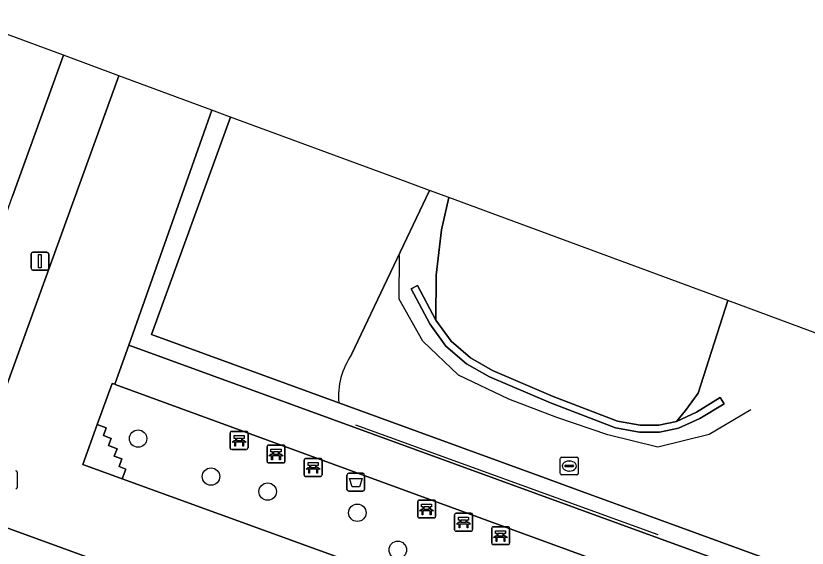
# Model space of a CAD drawing. Extents: x 155275 to 156265, y 382654 to 383635.
# Drawn here: x 155842.67 to 155887.04, y 383531.34 to 383561.17 of the extents above; entities that cross this region are included whole.
import ezdxf

# ---------------------------------------------------------------- set-up
doc = ezdxf.new("R2010")
doc.units = 0
for name, color, linetype in [('IMGEO_Afvalbak', 7, 'Continuous'), ('IMGEO_Bank', 7, 'Continuous'), ('IMGEO_Berm_halfverhard', 7, 'Continuous'), ('IMGEO_Boom', 7, 'Continuous'), ('IMGEO_Groenvoorziening', 7, 'Continuous'), ('IMGEO_Hek', 7, 'Continuous'), ('IMGEO_Kademuur', 7, 'Continuous'), ('IMGEO_Lichtmast', 7, 'Continuous'), ('IMGEO_Meer_plas_ven_vijver', 7, 'Continuous'), ('IMGEO_Muur', 7, 'Continuous'), ('IMGEO_Pand', 7, 'Continuous'), ('IMGEO_Rijbaan_lokaal_gesloten', 7, 'Continuous'), ('IMGEO_Rioolput', 7, 'Continuous'), ('IMGEO_Voetpad_gesloten', 7, 'Continuous'), ('IMGEO_Voetpad_open', 7, 'Continuous')]:
    doc.layers.add(name, color=color, linetype=linetype)

msp = doc.modelspace()

# ---------------------------------------------------------------- linework, layer by layer
at = {"layer": 'IMGEO_Afvalbak'}
for p, q in [((155861.233, 383534.635), (155861.233, 383535.435)), ((155861.233, 383535.435), (155861.233, 383534.635)), ((155861.333, 383535.535), (155862.123, 383535.535)), ((155862.123, 383535.535), (155861.333, 383535.535)), ((155862.223, 383535.435), (155862.223, 383534.635)), ((155862.223, 383534.635), (155862.223, 383535.435)), ((155862.123, 383534.535), (155861.333, 383534.535)), ((155861.333, 383534.535), (155862.123, 383534.535))]:
    msp.add_line(p, q, dxfattribs=at)
msp.add_lwpolyline([(155861.376, 383535.249), (155862.08, 383535.249), (155861.931, 383534.779), (155861.525, 383534.779), (155861.376, 383535.249)], dxfattribs=at)
for centre, start, end in [((155861.333, 383535.435), 90, 180), ((155861.333, 383535.435), 90, 180), ((155862.123, 383535.435), 0, 90), ((155862.123, 383535.435), 360, 90), ((155861.333, 383534.635), 180, 270), ((155861.333, 383534.635), 180, 270), ((155862.123, 383534.635), 270, 0), ((155862.123, 383534.635), 270, 0)]:
    msp.add_arc(centre, 0.1, start, end, dxfattribs=at)
at = {"layer": 'IMGEO_Bank'}
for p, q in [((155854.684, 383536.952), (155854.684, 383537.793)), ((155854.684, 383537.793), (155854.684, 383536.952)), ((155854.759, 383537.877), (155855.6, 383537.877)), ((155855.6, 383537.877), (155854.759, 383537.877)), ((155855.684, 383537.802), (155855.684, 383536.961)), ((155855.684, 383536.961), (155855.684, 383537.802)), ((155854.993, 383537.383), (155854.993, 383537.489)), ((155855.037, 383537.489), (155855.037, 383537.383)), ((155855.325, 383537.495), (155855.043, 383537.495)), ((155855.043, 383537.377), (155855.325, 383537.377)), ((155855.331, 383537.383), (155855.331, 383537.489)), ((155855.375, 383537.489), (155855.375, 383537.383)), ((155855.381, 383537.275), (155854.988, 383537.275)), ((155856.756, 383536.19), (155856.756, 383537.031)), ((155856.756, 383537.031), (155856.756, 383536.19)), ((155856.831, 383537.115), (155857.672, 383537.115)), ((155857.672, 383537.115), (155856.831, 383537.115)), ((155857.756, 383537.04), (155857.756, 383536.199)), ((155857.756, 383536.199), (155857.756, 383537.04)), ((155855.609, 383536.877), (155854.768, 383536.877)), ((155854.768, 383536.877), (155855.609, 383536.877)), ((155857.453, 383536.513), (155857.06, 383536.513)), ((155857.065, 383536.621), (155857.065, 383536.727)), ((155857.109, 383536.727), (155857.109, 383536.621)), ((155857.397, 383536.733), (155857.115, 383536.733)), ((155857.115, 383536.615), (155857.397, 383536.615)), ((155857.403, 383536.621), (155857.403, 383536.727)), ((155857.447, 383536.727), (155857.447, 383536.621)), ((155857.681, 383536.115), (155856.84, 383536.115)), ((155856.84, 383536.115), (155857.681, 383536.115)), ((155858.835, 383535.437), (155858.835, 383536.278)), ((155858.835, 383536.278), (155858.835, 383535.437)), ((155858.91, 383536.362), (155859.751, 383536.362)), ((155859.751, 383536.362), (155858.91, 383536.362)), ((155859.835, 383536.287), (155859.835, 383535.446)), ((155859.835, 383535.446), (155859.835, 383536.287)), ((155859.532, 383535.76), (155859.139, 383535.76)), ((155859.144, 383535.868), (155859.144, 383535.974)), ((155859.188, 383535.974), (155859.188, 383535.868)), ((155859.476, 383535.98), (155859.194, 383535.98)), ((155859.194, 383535.862), (155859.476, 383535.862)), ((155859.482, 383535.868), (155859.482, 383535.974)), ((155859.526, 383535.974), (155859.526, 383535.868)), ((155859.76, 383535.362), (155858.919, 383535.362)), ((155858.919, 383535.362), (155859.76, 383535.362)), ((155865.199, 383533.109), (155865.199, 383533.95)), ((155865.199, 383533.95), (155865.199, 383533.109)), ((155865.274, 383534.034), (155866.115, 383534.034)), ((155866.115, 383534.034), (155865.274, 383534.034)), ((155866.199, 383533.959), (155866.199, 383533.118)), ((155866.199, 383533.118), (155866.199, 383533.959)), ((155865.896, 383533.432), (155865.503, 383533.432)), ((155865.508, 383533.54), (155865.508, 383533.646)), ((155865.552, 383533.646), (155865.552, 383533.54)), ((155865.84, 383533.652), (155865.558, 383533.652)), ((155865.558, 383533.534), (155865.84, 383533.534)), ((155865.846, 383533.54), (155865.846, 383533.646)), ((155865.89, 383533.646), (155865.89, 383533.54)), ((155866.124, 383533.034), (155865.283, 383533.034)), ((155865.283, 383533.034), (155866.124, 383533.034)), ((155867.271, 383532.37), (155867.271, 383533.211)), ((155867.271, 383533.211), (155867.271, 383532.37)), ((155867.346, 383533.295), (155868.187, 383533.295)), ((155868.187, 383533.295), (155867.346, 383533.295)), ((155867.912, 383532.913), (155867.63, 383532.913)), ((155868.271, 383533.22), (155868.271, 383532.379)), ((155868.271, 383532.379), (155868.271, 383533.22)), ((155867.968, 383532.693), (155867.575, 383532.693)), ((155867.58, 383532.801), (155867.58, 383532.907)), ((155867.624, 383532.907), (155867.624, 383532.801)), ((155867.63, 383532.795), (155867.912, 383532.795)), ((155867.918, 383532.801), (155867.918, 383532.907)), ((155867.962, 383532.907), (155867.962, 383532.801)), ((155869.422, 383532.539), (155870.263, 383532.539)), ((155870.263, 383532.539), (155869.422, 383532.539)), ((155868.196, 383532.295), (155867.355, 383532.295)), ((155867.355, 383532.295), (155868.196, 383532.295)), ((155869.347, 383531.614), (155869.347, 383532.455)), ((155869.347, 383532.455), (155869.347, 383531.614)), ((155869.656, 383532.045), (155869.656, 383532.151)), ((155869.7, 383532.151), (155869.7, 383532.045)), ((155869.988, 383532.157), (155869.706, 383532.157)), ((155869.706, 383532.039), (155869.988, 383532.039)), ((155869.994, 383532.045), (155869.994, 383532.151)), ((155870.038, 383532.151), (155870.038, 383532.045)), ((155870.347, 383532.464), (155870.347, 383531.623)), ((155870.347, 383531.623), (155870.347, 383532.464)), ((155870.044, 383531.937), (155869.651, 383531.937)), ((155870.272, 383531.539), (155869.431, 383531.539)), ((155869.431, 383531.539), (155870.272, 383531.539))]:
    msp.add_line(p, q, dxfattribs=at)
for points in [[(155854.931, 383537.275), (155854.789, 383537.275), (155854.901, 383537.377), (155854.987, 383537.377)], [(155854.987, 383537.495), (155854.901, 383537.495), (155854.901, 383537.656), (155855.464, 383537.656), (155855.464, 383537.495), (155855.381, 383537.495)], [(155855.381, 383537.377), (155855.464, 383537.377), (155855.576, 383537.275), (155855.437, 383537.275)], [(155854.981, 383537.268), (155854.981, 383537.061), (155854.938, 383537.061), (155854.938, 383537.268)], [(155855.431, 383537.268), (155855.431, 383537.061), (155855.387, 383537.061), (155855.387, 383537.268)], [(155857.003, 383536.513), (155856.861, 383536.513), (155856.973, 383536.615), (155857.059, 383536.615)], [(155857.059, 383536.733), (155856.973, 383536.733), (155856.973, 383536.894), (155857.536, 383536.894), (155857.536, 383536.733), (155857.453, 383536.733)], [(155857.053, 383536.506), (155857.053, 383536.299), (155857.01, 383536.299), (155857.01, 383536.506)], [(155857.453, 383536.615), (155857.536, 383536.615), (155857.648, 383536.513), (155857.509, 383536.513)], [(155857.503, 383536.506), (155857.503, 383536.299), (155857.459, 383536.299), (155857.459, 383536.506)], [(155859.138, 383535.98), (155859.052, 383535.98), (155859.052, 383536.141), (155859.615, 383536.141), (155859.615, 383535.98), (155859.532, 383535.98)], [(155859.082, 383535.76), (155858.94, 383535.76), (155859.052, 383535.862), (155859.138, 383535.862)], [(155859.132, 383535.753), (155859.132, 383535.546), (155859.089, 383535.546), (155859.089, 383535.753)], [(155859.532, 383535.862), (155859.615, 383535.862), (155859.727, 383535.76), (155859.588, 383535.76)], [(155859.582, 383535.753), (155859.582, 383535.546), (155859.538, 383535.546), (155859.538, 383535.753)], [(155865.502, 383533.652), (155865.416, 383533.652), (155865.416, 383533.813), (155865.979, 383533.813), (155865.979, 383533.652), (155865.896, 383533.652)], [(155865.446, 383533.432), (155865.304, 383533.432), (155865.416, 383533.534), (155865.502, 383533.534)], [(155865.496, 383533.425), (155865.496, 383533.218), (155865.453, 383533.218), (155865.453, 383533.425)], [(155865.896, 383533.534), (155865.979, 383533.534), (155866.091, 383533.432), (155865.952, 383533.432)], [(155865.946, 383533.425), (155865.946, 383533.218), (155865.902, 383533.218), (155865.902, 383533.425)], [(155867.574, 383532.913), (155867.488, 383532.913), (155867.488, 383533.074), (155868.051, 383533.074), (155868.051, 383532.913), (155867.968, 383532.913)], [(155867.518, 383532.693), (155867.376, 383532.693), (155867.488, 383532.795), (155867.574, 383532.795)], [(155867.568, 383532.686), (155867.568, 383532.479), (155867.525, 383532.479), (155867.525, 383532.686)], [(155867.968, 383532.795), (155868.051, 383532.795), (155868.163, 383532.693), (155868.024, 383532.693)], [(155868.018, 383532.686), (155868.018, 383532.479), (155867.974, 383532.479), (155867.974, 383532.686)], [(155869.594, 383531.937), (155869.452, 383531.937), (155869.564, 383532.039), (155869.65, 383532.039)], [(155869.65, 383532.157), (155869.564, 383532.157), (155869.564, 383532.318), (155870.127, 383532.318), (155870.127, 383532.157), (155870.044, 383532.157)], [(155870.044, 383532.039), (155870.127, 383532.039), (155870.239, 383531.937), (155870.1, 383531.937)], [(155869.644, 383531.93), (155869.644, 383531.723), (155869.601, 383531.723), (155869.601, 383531.93)], [(155870.094, 383531.93), (155870.094, 383531.723), (155870.05, 383531.723), (155870.05, 383531.93)]]:
    msp.add_lwpolyline(points, dxfattribs=at)
for centre, radius, start, end in [((155854.762, 383537.799), 0.0779, 92.4484, 184.2845), ((155854.762, 383537.799), 0.0779, 92.4484, 184.2845), ((155855.606, 383537.799), 0.0779, 2.4484, 94.2845), ((155855.606, 383537.799), 0.0779, 2.4484, 94.2845), ((155854.986, 383537.488), 0.00671, 2.8957, 87.1043), ((155854.986, 383537.384), 0.00671, 272.8957, 357.1043), ((155855.043, 383537.488), 0.00671, 92.8957, 177.1043), ((155855.043, 383537.384), 0.00671, 182.8957, 267.1043), ((155855.325, 383537.488), 0.00671, 2.8957, 87.1043), ((155855.325, 383537.384), 0.00671, 272.8957, 357.1043), ((155855.382, 383537.488), 0.00671, 92.8957, 177.1043), ((155855.382, 383537.384), 0.00671, 182.8957, 267.1043), ((155854.762, 383536.955), 0.0779, 182.4484, 274.2845), ((155854.762, 383536.955), 0.0779, 182.4484, 274.2845), ((155854.931, 383537.268), 0.00671, 2.8957, 87.1043), ((155854.988, 383537.268), 0.00671, 92.8957, 177.1043), ((155855.38, 383537.268), 0.00671, 2.8957, 87.1043), ((155855.437, 383537.268), 0.00671, 92.8957, 177.1043), ((155855.606, 383536.955), 0.0779, 272.4484, 4.2845), ((155855.606, 383536.955), 0.0779, 272.4484, 4.2845), ((155856.834, 383537.037), 0.0779, 92.4484, 184.2845), ((155856.834, 383537.037), 0.0779, 92.4484, 184.2845), ((155857.678, 383537.037), 0.0779, 2.4484, 94.2845), ((155857.678, 383537.037), 0.0779, 2.4484, 94.2845), ((155857.003, 383536.506), 0.00671, 2.8957, 87.1043), ((155857.06, 383536.506), 0.00671, 92.8957, 177.1043), ((155857.058, 383536.726), 0.00671, 2.8957, 87.1043), ((155857.058, 383536.622), 0.00671, 272.8957, 357.1043), ((155857.115, 383536.726), 0.00671, 92.8957, 177.1043), ((155857.115, 383536.622), 0.00671, 182.8957, 267.1043), ((155857.397, 383536.726), 0.00671, 2.8957, 87.1043), ((155857.397, 383536.622), 0.00671, 272.8957, 357.1043), ((155857.454, 383536.726), 0.00671, 92.8957, 177.1043), ((155857.454, 383536.622), 0.00671, 182.8957, 267.1043), ((155857.452, 383536.506), 0.00671, 2.8957, 87.1043), ((155857.509, 383536.506), 0.00671, 92.8957, 177.1043), ((155856.834, 383536.193), 0.0779, 182.4484, 274.2845), ((155856.834, 383536.193), 0.0779, 182.4484, 274.2845), ((155857.678, 383536.193), 0.0779, 272.4484, 4.2845), ((155857.678, 383536.193), 0.0779, 272.4484, 4.2845), ((155858.913, 383536.284), 0.0779, 92.4484, 184.2845), ((155858.913, 383536.284), 0.0779, 92.4484, 184.2845), ((155859.757, 383536.284), 0.0779, 2.4484, 94.2845), ((155859.757, 383536.284), 0.0779, 2.4484, 94.2845), ((155859.082, 383535.753), 0.00671, 2.8957, 87.1043), ((155859.139, 383535.753), 0.00671, 92.8957, 177.1043), ((155859.137, 383535.973), 0.00671, 2.8957, 87.1043), ((155859.137, 383535.869), 0.00671, 272.8957, 357.1043), ((155859.194, 383535.973), 0.00671, 92.8957, 177.1043), ((155859.194, 383535.869), 0.00671, 182.8957, 267.1043), ((155859.476, 383535.973), 0.00671, 2.8957, 87.1043), ((155859.476, 383535.869), 0.00671, 272.8957, 357.1043), ((155859.533, 383535.973), 0.00671, 92.8957, 177.1043), ((155859.533, 383535.869), 0.00671, 182.8957, 267.1043), ((155859.531, 383535.753), 0.00671, 2.8957, 87.1043), ((155859.588, 383535.753), 0.00671, 92.8957, 177.1043), ((155858.913, 383535.44), 0.0779, 182.4484, 274.2845), ((155858.913, 383535.44), 0.0779, 182.4484, 274.2845), ((155859.757, 383535.44), 0.0779, 272.4484, 4.2845), ((155859.757, 383535.44), 0.0779, 272.4484, 4.2845), ((155865.277, 383533.956), 0.0779, 92.4484, 184.2845), ((155865.277, 383533.956), 0.0779, 92.4484, 184.2845), ((155866.121, 383533.956), 0.0779, 2.4484, 94.2845), ((155866.121, 383533.956), 0.0779, 2.4484, 94.2845), ((155865.446, 383533.425), 0.00671, 2.8957, 87.1043), ((155865.503, 383533.425), 0.00671, 92.8957, 177.1043), ((155865.501, 383533.645), 0.00671, 2.8957, 87.1043), ((155865.501, 383533.541), 0.00671, 272.8957, 357.1043), ((155865.558, 383533.645), 0.00671, 92.8957, 177.1043), ((155865.558, 383533.541), 0.00671, 182.8957, 267.1043), ((155865.84, 383533.645), 0.00671, 2.8957, 87.1043), ((155865.84, 383533.541), 0.00671, 272.8957, 357.1043), ((155865.897, 383533.645), 0.00671, 92.8957, 177.1043), ((155865.897, 383533.541), 0.00671, 182.8957, 267.1043), ((155865.895, 383533.425), 0.00671, 2.8957, 87.1043), ((155865.952, 383533.425), 0.00671, 92.8957, 177.1043), ((155865.277, 383533.112), 0.0779, 182.4484, 274.2845), ((155865.277, 383533.112), 0.0779, 182.4484, 274.2845), ((155866.121, 383533.112), 0.0779, 272.4484, 4.2845), ((155866.121, 383533.112), 0.0779, 272.4484, 4.2845), ((155867.349, 383533.217), 0.0779, 92.4484, 184.2845), ((155867.349, 383533.217), 0.0779, 92.4484, 184.2845), ((155867.573, 383532.906), 0.00671, 2.8957, 87.1043), ((155867.63, 383532.906), 0.00671, 92.8957, 177.1043), ((155867.912, 383532.906), 0.00671, 2.8957, 87.1043), ((155867.969, 383532.906), 0.00671, 92.8957, 177.1043), ((155868.193, 383533.217), 0.0779, 2.4484, 94.2845), ((155868.193, 383533.217), 0.0779, 2.4484, 94.2845), ((155867.518, 383532.686), 0.00671, 2.8957, 87.1043), ((155867.575, 383532.686), 0.00671, 92.8957, 177.1043), ((155867.573, 383532.802), 0.00671, 272.8957, 357.1043), ((155867.63, 383532.802), 0.00671, 182.8957, 267.1043), ((155867.912, 383532.802), 0.00671, 272.8957, 357.1043), ((155867.969, 383532.802), 0.00671, 182.8957, 267.1043), ((155867.967, 383532.686), 0.00671, 2.8957, 87.1043), ((155868.024, 383532.686), 0.00671, 92.8957, 177.1043), ((155869.425, 383532.461), 0.0779, 92.4484, 184.2845), ((155869.425, 383532.461), 0.0779, 92.4484, 184.2845), ((155870.269, 383532.461), 0.0779, 2.4484, 94.2845), ((155870.269, 383532.461), 0.0779, 2.4484, 94.2845), ((155867.349, 383532.373), 0.0779, 182.4484, 274.2845), ((155867.349, 383532.373), 0.0779, 182.4484, 274.2845), ((155868.193, 383532.373), 0.0779, 272.4484, 4.2845), ((155868.193, 383532.373), 0.0779, 272.4484, 4.2845), ((155869.649, 383532.15), 0.00671, 2.8957, 87.1043), ((155869.649, 383532.046), 0.00671, 272.8957, 357.1043), ((155869.706, 383532.15), 0.00671, 92.8957, 177.1043), ((155869.706, 383532.046), 0.00671, 182.8957, 267.1043), ((155869.988, 383532.15), 0.00671, 2.8957, 87.1043), ((155869.988, 383532.046), 0.00671, 272.8957, 357.1043), ((155870.045, 383532.15), 0.00671, 92.8957, 177.1043), ((155870.045, 383532.046), 0.00671, 182.8957, 267.1043), ((155869.425, 383531.617), 0.0779, 182.4484, 274.2845), ((155869.425, 383531.617), 0.0779, 182.4484, 274.2845), ((155869.594, 383531.93), 0.00671, 2.8957, 87.1043), ((155869.651, 383531.93), 0.00671, 92.8957, 177.1043), ((155870.043, 383531.93), 0.00671, 2.8957, 87.1043), ((155870.1, 383531.93), 0.00671, 92.8957, 177.1043), ((155870.269, 383531.617), 0.0779, 272.4484, 4.2845), ((155870.269, 383531.617), 0.0779, 272.4484, 4.2845)]:
    msp.add_arc(centre, radius, start, end, dxfattribs=at)
at = {"layer": 'IMGEO_Berm_halfverhard'}
msp.add_lwpolyline([(155847.23, 383538.272), (155846.417, 383536.037), (155848.627, 383535.234), (155848.832, 383535.767), (155848.458, 383535.921), (155848.602, 383536.344), (155848.183, 383536.495), (155848.342, 383536.9), (155847.855, 383537.09), (155848.007, 383537.495), (155847.586, 383537.66), (155847.73, 383538.076)], close=True, dxfattribs=at)
at = {"layer": 'IMGEO_Boom'}
for centre in [(155849.522, 383537.482), (155853.61, 383535.353), (155856.787, 383534.511), (155861.816, 383533.324), (155864.085, 383531.247)]:
    msp.add_circle(centre, 0.489, dxfattribs=at)
at = {"layer": 'IMGEO_Groenvoorziening'}
for points in [[(155865.856, 383551.387), (155863.946, 383552.092), (155854.71, 383555.5), (155850.28, 383543.31), (155860.774, 383539.484)], [(155890.193, 383542.405), (155882.581, 383545.215), (155880.929, 383540.032), (155880.212, 383539.049), (155879.703, 383538.442), (155880.826, 383538.954), (155882.167, 383539.778), (155882.377, 383539.438), (155881.014, 383538.6), (155879.827, 383538.059), (155878.754, 383537.84), (155877.631, 383537.832), (155876.288, 383538.075), (155872.653, 383539.476), (155869.224, 383540.935), (155867.935, 383541.679), (155866.775, 383542.663), (155865.871, 383543.911), (155864.835, 383545.873), (155865.189, 383546.06), (155866.211, 383544.123), (155866.244, 383546.648), (155866.531, 383549.187), (155866.941, 383550.987), (155865.856, 383551.387), (155861.496, 383542.187)], [(155861.496, 383542.187), (155865.856, 383551.387)], [(155860.774, 383539.484), (155872.009, 383535.388), (155874.61, 383534.44), (155879.334, 383532.718), (155948.02, 383507.678), (155961.313, 383502.832), (156024.216, 383410.791), (156045.134, 383380.182), (156062.326, 383354.842), (156061.594, 383354.31), (156061.773, 383354.047), (156065.694, 383357.527)]]:
    msp.add_lwpolyline(points, dxfattribs=at)
msp.add_lwpolyline([(155848.237, 383540.512), (155848.211, 383540.522), (155848.068, 383540.574), (155847.23, 383538.272), (155847.73, 383538.076), (155847.586, 383537.66), (155848.007, 383537.495), (155847.855, 383537.09), (155848.342, 383536.9), (155848.183, 383536.495), (155848.602, 383536.344), (155848.458, 383535.921), (155848.832, 383535.767), (155848.627, 383535.234), (155875.717, 383525.393), (155877.334, 383529.881)], close=True, dxfattribs=at)
msp.add_arc((155864.838, 383539.846), 4.08, 144.9947, 185.095, dxfattribs=at)
msp.add_arc((155864.838, 383539.846), 4.08, 144.9947, 185.095, dxfattribs=at)
at = {"layer": 'IMGEO_Hek'}
for points in [[(155883.878, 383539.091), (155881.543, 383537.704), (155878.666, 383537.002), (155875.868, 383537.695), (155872.992, 383538.666), (155870.313, 383539.687), (155867.482, 383541.032), (155865.488, 383542.943), (155864.155, 383545.299), (155864.185, 383547.734)], [(155861.709, 383538.257), (155878.672, 383532.108)]]:
    msp.add_lwpolyline(points, dxfattribs=at)
at = {"layer": 'IMGEO_Kademuur'}
msp.add_lwpolyline([(155866.211, 383544.123), (155865.189, 383546.06), (155864.835, 383545.873), (155865.871, 383543.911), (155866.775, 383542.663), (155867.935, 383541.679), (155869.224, 383540.935), (155872.653, 383539.476), (155876.288, 383538.075), (155877.631, 383537.832), (155878.754, 383537.84), (155879.827, 383538.059), (155881.014, 383538.6), (155882.377, 383539.438), (155882.167, 383539.778), (155880.826, 383538.954), (155879.703, 383538.442), (155878.712, 383538.24), (155877.666, 383538.232), (155876.397, 383538.462), (155872.803, 383539.847), (155869.403, 383541.294), (155868.166, 383542.007), (155867.07, 383542.937)], close=True, dxfattribs=at)
at = {"layer": 'IMGEO_Lichtmast'}
for p, q in [((155843.522, 383547.027), (155843.522, 383547.827)), ((155843.522, 383547.827), (155843.522, 383547.027)), ((155843.622, 383547.927), (155844.412, 383547.927)), ((155844.412, 383547.927), (155843.622, 383547.927)), ((155844.512, 383547.827), (155844.512, 383547.027)), ((155844.512, 383547.027), (155844.512, 383547.827)), ((155844.412, 383546.927), (155843.622, 383546.927)), ((155843.622, 383546.927), (155844.412, 383546.927))]:
    msp.add_line(p, q, dxfattribs=at)
msp.add_lwpolyline([(155843.942, 383547.802), (155844.092, 383547.802), (155844.092, 383547.052), (155843.942, 383547.052), (155843.942, 383547.802)], dxfattribs=at)
for centre, start, end in [((155843.622, 383547.827), 90, 180), ((155843.622, 383547.827), 90, 180), ((155844.412, 383547.827), 0, 90), ((155844.412, 383547.827), 360, 90), ((155843.622, 383547.027), 180, 270), ((155843.622, 383547.027), 180, 270), ((155844.412, 383547.027), 270, 0), ((155844.412, 383547.027), 270, 0)]:
    msp.add_arc(centre, 0.1, start, end, dxfattribs=at)
at = {"layer": 'IMGEO_Meer_plas_ven_vijver'}
msp.add_lwpolyline([(155882.581, 383545.215), (155866.941, 383550.987), (155866.531, 383549.187), (155866.244, 383546.648), (155866.211, 383544.123), (155867.07, 383542.937), (155868.166, 383542.007), (155869.403, 383541.294), (155872.803, 383539.847), (155876.397, 383538.462), (155877.666, 383538.232), (155878.712, 383538.24), (155879.703, 383538.442), (155880.212, 383539.049), (155880.929, 383540.032), (155882.581, 383545.215)], dxfattribs=at)
at = {"layer": 'IMGEO_Muur'}
msp.add_lwpolyline([(155853.664, 383555.887), (155849.008, 383542.715), (155933.682, 383511.885), (155960.607, 383502.077), (156005.367, 383436.549), (156022.591, 383411.367), (156024.216, 383410.791), (155961.313, 383502.832), (155948.02, 383507.678), (155879.334, 383532.718), (155874.61, 383534.44), (155872.009, 383535.388), (155860.774, 383539.484), (155850.28, 383543.31), (155854.71, 383555.5)], close=True, dxfattribs=at)
at = {"layer": 'IMGEO_Pand'}
msp.add_lwpolyline([(155845.338, 383558.959), (155839.346, 383561.171), (155837.302, 383555.441), (155834.527, 383556.452), (155833.651, 383554.049), (155836.604, 383552.982), (155835.646, 383550.348), (155841.449, 383548.213), (155842.486, 383551.062)], close=True, dxfattribs=at)
at = {"layer": 'IMGEO_Rijbaan_lokaal_gesloten'}
for points in [[(155853.664, 383555.887), (155848.443, 383557.813), (155839.582, 383533.423), (155873.88, 383520.938), (155953.014, 383492.142), (155990.266, 383437.67), (156009.401, 383409.628), (156027.144, 383383.663), (156049.518, 383350.943)], [(155935.921, 383503.486), (155929.262, 383505.909), (155926.911, 383506.765), (155924.576, 383507.633), (155922.214, 383508.462), (155919.397, 383509.489), (155914.698, 383511.208), (155908.612, 383513.427), (155906.237, 383514.281), (155903.907, 383515.112), (155899.194, 383516.831), (155896.846, 383517.719), (155892.149, 383519.402), (155888.031, 383520.878), (155885.193, 383521.913), (155882.749, 383522.805), (155875.717, 383525.393), (155848.627, 383535.234), (155846.417, 383536.037), (155847.23, 383538.272), (155848.068, 383540.574), (155848.211, 383540.522), (155849.008, 383542.715), (155853.664, 383555.887)]]:
    msp.add_lwpolyline(points, dxfattribs=at)
at = {"layer": 'IMGEO_Rioolput'}
for p, q in [((155873.197, 383535.518), (155873.197, 383536.37)), ((155873.272, 383536.444), (155874.124, 383536.444)), ((155873.685, 383536.224), (155873.71, 383536.224)), ((155874.198, 383536.37), (155874.198, 383535.518)), ((155842.739, 383535.598), (155842.739, 383534.746)), ((155873.456, 383535.938), (155873.456, 383535.95)), ((155873.894, 383535.901), (155873.496, 383535.901)), ((155873.499, 383535.987), (155873.897, 383535.987)), ((155873.708, 383535.664), (155873.683, 383535.664)), ((155873.94, 383535.95), (155873.94, 383535.938)), ((155874.124, 383535.444), (155873.272, 383535.444))]:
    msp.add_line(p, q, dxfattribs=at)
for points in [[(155873.197, 383535.518), (155873.197, 383536.37)], [(155873.272, 383536.444), (155874.124, 383536.444)], [(155874.198, 383536.37), (155874.198, 383535.518)], [(155842.739, 383535.598), (155842.739, 383534.746)], [(155874.124, 383535.444), (155873.272, 383535.444)]]:
    msp.add_lwpolyline(points, dxfattribs=at)
for centre, radius, start, end in [((155873.274, 383536.368), 0.0765, 91.552, 178.448), ((155873.274, 383536.368), 0.0765, 91.552, 178.448), ((155874.122, 383536.368), 0.0765, 1.552, 88.448), ((155874.122, 383536.368), 0.0765, 1.552, 88.448), ((155842.663, 383535.596), 0.0765, 1.552, 88.448), ((155842.663, 383535.596), 0.0765, 1.552, 88.448), ((155873.496, 383535.947), 0.0403, 85.8775, 175.7526), ((155873.493, 383535.937), 0.0366, 178.938, 274.7102), ((155873.897, 383535.944), 0.043, 264.8664, 352.4533), ((155873.901, 383535.949), 0.0386, 1.7309, 96.639), ((155873.274, 383535.52), 0.0765, 181.552, 268.448), ((155873.274, 383535.52), 0.0765, 181.552, 268.448), ((155874.122, 383535.52), 0.0765, 271.552, 358.448), ((155874.122, 383535.52), 0.0765, 271.552, 358.448), ((155842.663, 383534.748), 0.0765, 271.552, 358.448), ((155842.663, 383534.748), 0.0765, 271.552, 358.448)]:
    msp.add_arc(centre, radius, start, end, dxfattribs=at)
for centre, major_axis, ratio, start_param, end_param in [((155873.684, 383535.944), (-0.387, 0.002), 0.722429, 4.712389, 7.853982), ((155873.709, 383535.944), (-0.39, 0.002), 0.717154, 1.570796, 4.712389)]:
    msp.add_ellipse(centre, major_axis=major_axis, ratio=ratio, start_param=start_param, end_param=end_param, dxfattribs=at)
at = {"layer": 'IMGEO_Voetpad_gesloten'}
msp.add_lwpolyline([(155960.607, 383502.077), (155933.682, 383511.885), (155849.008, 383542.715), (155848.211, 383540.522), (155848.237, 383540.512), (155877.334, 383529.881), (155884.38, 383527.321), (155886.797, 383526.411), (155889.623, 383525.377), (155893.766, 383523.891), (155898.46, 383522.175), (155900.852, 383521.314), (155905.546, 383519.61), (155907.9, 383518.756), (155910.273, 383517.916), (155916.374, 383515.674), (155921.086, 383513.986), (155923.885, 383512.933), (155926.241, 383512.095), (155928.598, 383511.243), (155930.919, 383510.384), (155937.607, 383507.978)], dxfattribs=at)
at = {"layer": 'IMGEO_Voetpad_open'}
for points in [[(156049.518, 383350.943), (156027.144, 383383.663), (156009.401, 383409.628), (155990.266, 383437.67), (155953.014, 383492.142), (155873.88, 383520.938), (155839.582, 383533.423), (155848.443, 383557.813), (155845.338, 383558.959)], [(155845.338, 383558.959), (155842.486, 383551.062)]]:
    msp.add_lwpolyline(points, dxfattribs=at)

doc.saveas('drawing.dxf')
